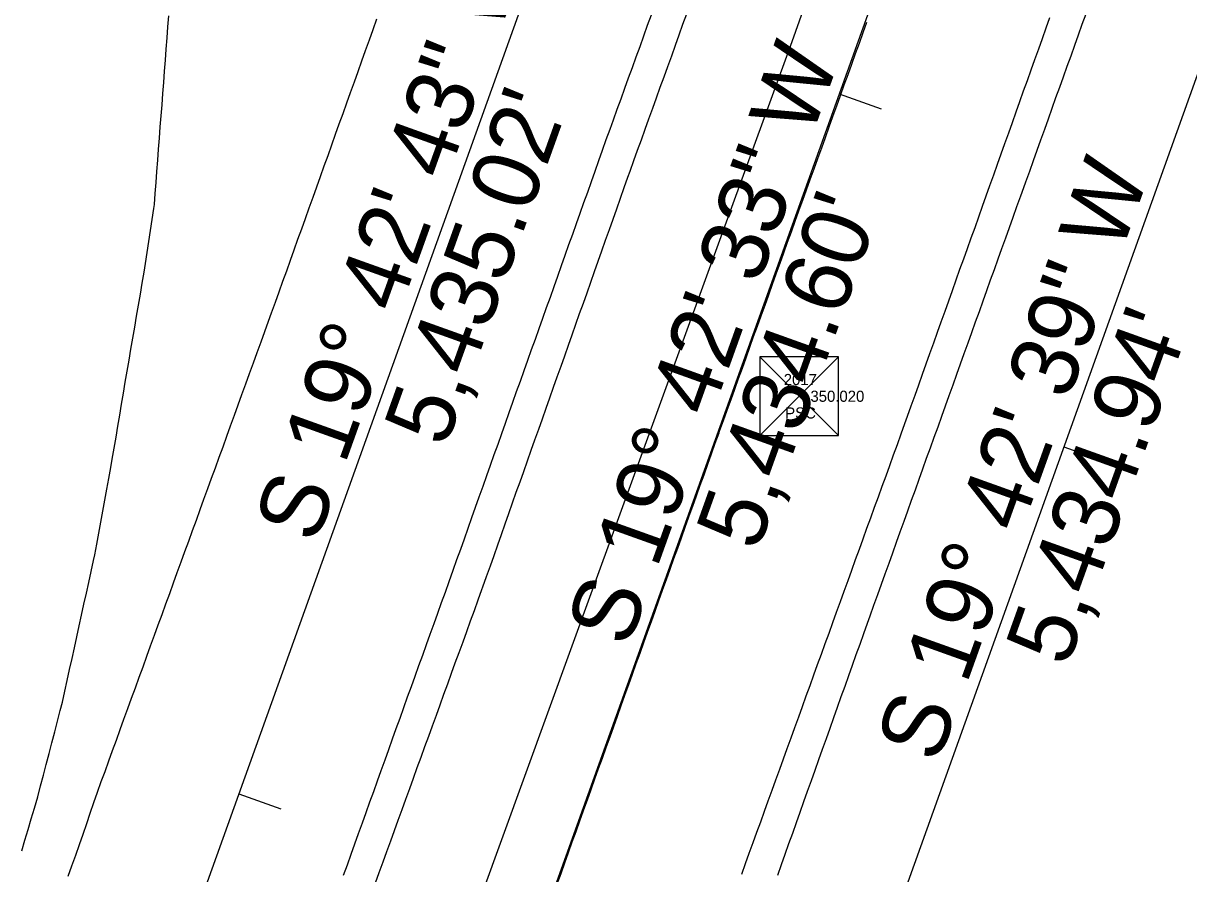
# Model space of a CAD drawing. Extents: x 1901471 to 1963503, y 756461 to 799997.
# Drawn here: x 1940925 to 1941029.5, y 780654.8 to 780731.1 of the extents above; entities that cross this region are included whole.
import ezdxf

# ---------------------------------------------------------------- set-up
doc = ezdxf.new("R2010")
doc.units = 0
for name, color, linetype in [('RD_EX_Fence_Other', 7, 'Continuous'), ('RD_EX_H2O', 7, 'Continuous'), ('RD_EX_Road', 7, 'Continuous'), ('RD_EX_Road_txCode', 7, 'Continuous'), ('RD_HC_Cl', 7, 'Continuous'), ('RD_HC_Data', 7, 'Continuous'), ('RD_HC_Data_Tic', 7, 'Continuous'), ('RD_HC_Survey', 7, 'Continuous'), ('RD_HC_txCode', 7, 'Continuous'), ('RD_SMD_Locator', 7, 'Continuous')]:
    doc.layers.add(name, color=color, linetype=linetype)

msp = doc.modelspace()

# ---------------------------------------------------------------- linework, layer by layer
at = {"layer": 'RD_EX_Fence_Other'}
msp.add_lwpolyline([(1941119.95, 781082.21), (1941101.45, 781029.76), (1941079.78, 780969.79), (1941064.01, 780926.33), (1941050.62, 780889.8), (1941031.96, 780837.1), (1941011.64, 780779.47), (1940993.9, 780729.41), (1940976.11, 780680.54), (1940959.84, 780635.74)], dxfattribs=at)
at = {"layer": 'RD_EX_H2O'}
msp.add_lwpolyline([(1940972.86, 780653.85), (1940973.2, 780654.79), (1940973.54, 780655.73), (1940973.87, 780656.67), (1940974.21, 780657.61), (1940974.55, 780658.55), (1940974.89, 780659.5), (1940975.22, 780660.44), (1940975.56, 780661.38), (1940975.9, 780662.32), (1940976.24, 780663.26), (1940976.57, 780664.2), (1940976.91, 780665.14), (1940977.25, 780666.09), (1940977.59, 780667.03), (1940977.92, 780667.97), (1940978.26, 780668.91), (1940978.6, 780669.85), (1940978.93, 780670.79), (1940979.27, 780671.73), (1940979.61, 780672.67), (1940979.95, 780673.62), (1940980.28, 780674.56), (1940980.62, 780675.5), (1940980.96, 780676.44), (1940981.3, 780677.38), (1940981.63, 780678.32), (1940981.97, 780679.26), (1940982.31, 780680.21), (1940982.65, 780681.15), (1940982.98, 780682.09), (1940983.32, 780683.03), (1940983.66, 780683.97), (1940984, 780684.91), (1940984.33, 780685.85), (1940984.67, 780686.79), (1940985.01, 780687.74), (1940985.35, 780688.68), (1940985.68, 780689.62), (1940986.02, 780690.56), (1940986.36, 780691.5), (1940986.69, 780692.44), (1940987.03, 780693.38), (1940987.37, 780694.33), (1940987.42, 780694.48), (1940987.76, 780695.42), (1940988.1, 780696.36), (1940988.44, 780697.3), (1940988.78, 780698.24), (1940989.12, 780699.18), (1940989.46, 780700.12), (1940989.79, 780701.06), (1940990.13, 780702.01), (1940990.47, 780702.95), (1940990.81, 780703.89), (1940991.15, 780704.83), (1940991.49, 780705.77), (1940991.83, 780706.71), (1940992.16, 780707.65), (1940992.5, 780708.59), (1940992.84, 780709.53), (1940993.18, 780710.47), (1940993.52, 780711.41), (1940993.86, 780712.36), (1940994.2, 780713.3), (1940994.53, 780714.24), (1940994.87, 780715.18), (1940995.21, 780716.12), (1940995.55, 780717.06), (1940995.89, 780718), (1940996.23, 780718.94), (1940996.57, 780719.88), (1940996.91, 780720.82), (1940997.24, 780721.76), (1940997.58, 780722.71), (1940997.92, 780723.65), (1940998.26, 780724.59), (1940998.6, 780725.53), (1940998.94, 780726.47), (1940999.28, 780727.41), (1940999.61, 780728.35), (1940999.95, 780729.29), (1941000.29, 780730.23), (1941000.63, 780731.17)], dxfattribs=at)
at = {"layer": 'RD_EX_Road'}
for points in [[(1940924.84, 780656.82), (1940925.12, 780657.78), (1940925.41, 780658.73), (1940925.7, 780659.69), (1940925.98, 780660.65), (1940926.29, 780661.67), (1940926.54, 780662.64), (1940926.79, 780663.6), (1940927.04, 780664.57), (1940927.29, 780665.54), (1940927.54, 780666.51), (1940927.8, 780667.48), (1940928.05, 780668.44), (1940928.3, 780669.41), (1940928.49, 780670.16), (1940928.71, 780671.13), (1940928.92, 780672.11), (1940929.14, 780673.09), (1940929.35, 780674.07), (1940929.56, 780675.04), (1940929.78, 780676.02), (1940929.99, 780677), (1940930.21, 780677.97), (1940930.42, 780678.95), (1940930.64, 780679.93), (1940930.85, 780680.9), (1940931.07, 780681.88), (1940931.28, 780682.86), (1940931.39, 780683.36), (1940931.57, 780684.34), (1940931.75, 780685.32), (1940931.93, 780686.3), (1940932.11, 780687.29), (1940932.29, 780688.27), (1940932.46, 780689.25), (1940932.64, 780690.23), (1940932.82, 780691.21), (1940932.96, 780691.96), (1940933.13, 780692.95), (1940933.13, 780692.95), (1940933.3, 780693.94), (1940933.46, 780694.92), (1940933.63, 780695.91), (1940933.8, 780696.89), (1940933.97, 780697.88), (1940934.13, 780698.87), (1940934.3, 780699.85), (1940934.47, 780700.84), (1940934.64, 780701.82), (1940934.81, 780702.81), (1940934.97, 780703.79), (1940935.14, 780704.78), (1940935.31, 780705.77), (1940935.48, 780706.75), (1940935.64, 780707.74), (1940935.81, 780708.72), (1940935.95, 780709.51), (1940936.1, 780710.5), (1940936.25, 780711.49), (1940936.4, 780712.48), (1940936.55, 780713.47), (1940936.69, 780714.46), (1940936.75, 780714.79), (1940936.82, 780715.79), (1940936.9, 780716.78), (1940936.97, 780717.78), (1940937.05, 780718.78), (1940937.12, 780719.78), (1940937.2, 780720.77), (1940937.27, 780721.77), (1940937.35, 780722.77), (1940937.42, 780723.76), (1940937.5, 780724.76), (1940937.57, 780725.76), (1940937.65, 780726.76), (1940937.72, 780727.75), (1940937.8, 780728.75), (1940937.87, 780729.75), (1940937.95, 780730.74), (1940938.02, 780731.74)], [(1940956.66, 780731.42), (1940956.33, 780730.48), (1940955.99, 780729.54), (1940955.65, 780728.6), (1940955.31, 780727.66), (1940954.98, 780726.71), (1940954.64, 780725.77), (1940954.3, 780724.83), (1940953.96, 780723.89), (1940953.63, 780722.95), (1940953.29, 780722.01), (1940952.95, 780721.07), (1940952.62, 780720.12), (1940952.28, 780719.18), (1940951.94, 780718.24), (1940951.6, 780717.3), (1940951.27, 780716.36), (1940950.93, 780715.42), (1940950.59, 780714.48), (1940950.25, 780713.53), (1940949.92, 780712.59), (1940949.58, 780711.65), (1940949.24, 780710.71), (1940948.91, 780709.77), (1940948.57, 780708.83), (1940948.23, 780707.89), (1940947.89, 780706.95), (1940947.56, 780706), (1940947.22, 780705.06), (1940946.95, 780704.32), (1940946.61, 780703.38), (1940946.61, 780703.38), (1940946.27, 780702.44), (1940945.93, 780701.5), (1940945.59, 780700.56), (1940945.25, 780699.62), (1940944.91, 780698.68), (1940944.56, 780697.74), (1940944.22, 780696.8), (1940943.88, 780695.86), (1940943.54, 780694.92), (1940943.2, 780693.98), (1940942.86, 780693.04), (1940942.52, 780692.1), (1940942.18, 780691.16), (1940941.83, 780690.22), (1940941.49, 780689.28), (1940941.15, 780688.34), (1940940.81, 780687.4), (1940940.47, 780686.46), (1940940.13, 780685.52), (1940939.79, 780684.58), (1940939.45, 780683.64), (1940939.1, 780682.7), (1940938.76, 780681.76), (1940938.42, 780680.82), (1940938.08, 780679.88), (1940937.74, 780678.94), (1940937.4, 780678), (1940937.06, 780677.06), (1940936.71, 780676.12), (1940936.37, 780675.18), (1940936.03, 780674.24), (1940935.69, 780673.3), (1940935.35, 780672.36), (1940935.01, 780671.42), (1940934.67, 780670.48), (1940934.33, 780669.54), (1940933.98, 780668.6), (1940933.64, 780667.66), (1940933.64, 780667.66), (1940933.3, 780666.72), (1940932.96, 780665.79), (1940932.62, 780664.85), (1940932.28, 780663.91), (1940931.95, 780663), (1940931.62, 780662.06), (1940931.29, 780661.12), (1940930.96, 780660.17), (1940930.64, 780659.23), (1940930.31, 780658.28), (1940929.98, 780657.34), (1940929.65, 780656.39), (1940929.32, 780655.45), (1940928.99, 780654.51)], [(1940981.27, 780731.79), (1940980.93, 780730.85), (1940980.59, 780729.91), (1940980.25, 780728.96), (1940979.91, 780728.02), (1940979.57, 780727.08), (1940979.23, 780726.14), (1940978.89, 780725.2), (1940978.55, 780724.26), (1940978.21, 780723.32), (1940977.87, 780722.38), (1940977.57, 780721.54), (1940977.23, 780720.6), (1940976.9, 780719.66), (1940976.56, 780718.71), (1940976.23, 780717.77), (1940975.89, 780716.83), (1940975.56, 780715.89), (1940975.22, 780714.94), (1940974.89, 780714), (1940974.55, 780713.06), (1940974.22, 780712.12), (1940973.88, 780711.18), (1940973.55, 780710.23), (1940973.21, 780709.29), (1940972.88, 780708.35), (1940972.54, 780707.41), (1940972.21, 780706.47), (1940971.87, 780705.52), (1940971.54, 780704.58), (1940971.2, 780703.64), (1940970.87, 780702.7), (1940970.53, 780701.75), (1940970.2, 780700.81), (1940969.86, 780699.87), (1940969.53, 780698.93), (1940969.19, 780697.99), (1940968.86, 780697.04), (1940968.52, 780696.1), (1940968.19, 780695.16), (1940967.85, 780694.22), (1940967.52, 780693.27), (1940967.18, 780692.33), (1940966.85, 780691.39), (1940966.51, 780690.45), (1940966.18, 780689.51), (1940965.84, 780688.56), (1940965.51, 780687.62), (1940965.17, 780686.68), (1940964.84, 780685.74), (1940964.5, 780684.79), (1940964.17, 780683.85), (1940963.83, 780682.91), (1940963.5, 780681.97), (1940963.13, 780680.94), (1940962.8, 780680), (1940962.46, 780679.06), (1940962.12, 780678.11), (1940961.78, 780677.17), (1940961.44, 780676.23), (1940961.1, 780675.29), (1940960.77, 780674.35), (1940960.43, 780673.41), (1940960.09, 780672.47), (1940959.75, 780671.53), (1940959.41, 780670.59), (1940959.08, 780669.64), (1940958.74, 780668.7), (1940958.4, 780667.76), (1940958.06, 780666.82), (1940957.72, 780665.88), (1940957.39, 780664.94), (1940957.05, 780664), (1940956.71, 780663.06), (1940956.37, 780662.12), (1940956.03, 780661.17), (1940955.7, 780660.23), (1940955.36, 780659.29), (1940955.02, 780658.35), (1940954.68, 780657.41), (1940954.34, 780656.47), (1940954.01, 780655.53), (1940953.67, 780654.59)], [(1940984.44, 780731.88), (1940984.1, 780730.94), (1940983.76, 780730), (1940983.42, 780729.06), (1940983.09, 780728.11), (1940982.75, 780727.17), (1940982.41, 780726.23), (1940982.07, 780725.29), (1940981.73, 780724.35), (1940981.39, 780723.41), (1940981.05, 780722.47), (1940980.72, 780721.53), (1940980.38, 780720.59), (1940980.04, 780719.65), (1940979.7, 780718.71), (1940979.36, 780717.76), (1940979.17, 780717.23), (1940978.84, 780716.29), (1940978.5, 780715.35), (1940978.17, 780714.4), (1940977.84, 780713.46), (1940977.5, 780712.52), (1940977.17, 780711.57), (1940976.84, 780710.63), (1940976.5, 780709.69), (1940976.17, 780708.75), (1940975.83, 780707.8), (1940975.5, 780706.86), (1940975.17, 780705.92), (1940974.83, 780704.98), (1940974.5, 780704.03), (1940974.17, 780703.09), (1940973.83, 780702.15), (1940973.5, 780701.2), (1940973.17, 780700.26), (1940972.83, 780699.32), (1940972.5, 780698.38), (1940972.17, 780697.43), (1940971.83, 780696.49), (1940971.5, 780695.55), (1940971.17, 780694.61), (1940970.83, 780693.66), (1940970.5, 780692.72), (1940970.16, 780691.78), (1940969.83, 780690.83), (1940969.5, 780689.89), (1940969.16, 780688.95), (1940968.83, 780688.01), (1940968.5, 780687.06), (1940968.16, 780686.12), (1940967.83, 780685.18), (1940967.5, 780684.24), (1940967.16, 780683.29), (1940966.83, 780682.35), (1940966.5, 780681.41), (1940966.16, 780680.46), (1940966.08, 780680.23), (1940965.74, 780679.29), (1940965.4, 780678.35), (1940965.06, 780677.41), (1940964.72, 780676.47), (1940964.38, 780675.53), (1940964.03, 780674.59), (1940963.69, 780673.65), (1940963.35, 780672.71), (1940963.01, 780671.77), (1940962.67, 780670.83), (1940962.33, 780669.89), (1940961.99, 780668.95), (1940961.65, 780668.01), (1940961.31, 780667.07), (1940960.97, 780666.13), (1940960.62, 780665.19), (1940960.28, 780664.25), (1940959.94, 780663.31), (1940959.6, 780662.37), (1940959.26, 780661.43), (1940958.92, 780660.49), (1940958.58, 780659.55), (1940958.24, 780658.61), (1940957.9, 780657.67), (1940957.56, 780656.73), (1940957.21, 780655.79), (1940956.87, 780654.85), (1940956.53, 780653.91)], [(1941017, 780731.56), (1941016.67, 780730.62), (1941016.33, 780729.68), (1941016, 780728.74), (1941015.66, 780727.79), (1941015.32, 780726.85), (1941014.99, 780725.91), (1941014.65, 780724.97), (1941014.32, 780724.03), (1941013.98, 780723.08), (1941013.64, 780722.14), (1941013.31, 780721.2), (1941012.97, 780720.26), (1941012.64, 780719.32), (1941012.3, 780718.38), (1941011.97, 780717.43), (1941011.63, 780716.49), (1941011.29, 780715.55), (1941010.96, 780714.61), (1941010.62, 780713.67), (1941010.29, 780712.72), (1941009.95, 780711.78), (1941009.61, 780710.84), (1941009.28, 780709.9), (1941008.94, 780708.96), (1941008.61, 780708.02), (1941008.27, 780707.07), (1941007.93, 780706.13), (1941007.6, 780705.19), (1941007.26, 780704.25), (1941006.93, 780703.31), (1941006.59, 780702.36), (1941006.25, 780701.42), (1941005.92, 780700.48), (1941005.58, 780699.54), (1941005.25, 780698.6), (1941004.91, 780697.66), (1941004.57, 780696.71), (1941004.24, 780695.77), (1941004.01, 780695.13), (1941003.67, 780694.19), (1941003.33, 780693.25), (1941002.99, 780692.31), (1941002.65, 780691.37), (1941002.31, 780690.43), (1941001.97, 780689.49), (1941001.63, 780688.55), (1941001.29, 780687.61), (1941000.95, 780686.67), (1941000.6, 780685.73), (1941000.26, 780684.79), (1940999.92, 780683.85), (1940999.58, 780682.91), (1940999.24, 780681.97), (1940998.9, 780681.03), (1940998.56, 780680.09), (1940998.22, 780679.15), (1940997.88, 780678.21), (1940997.54, 780677.26), (1940997.2, 780676.32), (1940996.86, 780675.38), (1940996.52, 780674.44), (1940996.18, 780673.5), (1940995.84, 780672.56), (1940995.5, 780671.62), (1940995.16, 780670.68), (1940994.82, 780669.74), (1940994.48, 780668.8), (1940994.14, 780667.86), (1940993.8, 780666.92), (1940993.46, 780665.98), (1940993.12, 780665.04), (1940992.78, 780664.1), (1940992.43, 780663.16), (1940992.09, 780662.22), (1940991.75, 780661.28), (1940991.41, 780660.34), (1940991.07, 780659.4), (1940990.73, 780658.46), (1940990.39, 780657.52), (1940990.05, 780656.58), (1940989.71, 780655.64), (1940989.37, 780654.7)], [(1941020.25, 780731.89), (1941019.91, 780730.94), (1941019.58, 780730), (1941019.24, 780729.06), (1941018.9, 780728.12), (1941018.56, 780727.18), (1941018.23, 780726.24), (1941017.89, 780725.3), (1941017.55, 780724.36), (1941017.21, 780723.41), (1941016.88, 780722.47), (1941016.54, 780721.53), (1941016.2, 780720.59), (1941015.86, 780719.65), (1941015.53, 780718.71), (1941015.19, 780717.77), (1941014.85, 780716.82), (1941014.51, 780715.88), (1941014.39, 780715.54), (1941014.05, 780714.6), (1941013.72, 780713.65), (1941013.38, 780712.71), (1941013.04, 780711.77), (1941012.7, 780710.83), (1941012.37, 780709.89), (1941012.03, 780708.95), (1941011.69, 780708.01), (1941011.35, 780707.07), (1941011.02, 780706.12), (1941010.68, 780705.18), (1941010.34, 780704.24), (1941010, 780703.3), (1941009.67, 780702.36), (1941009.33, 780701.42), (1941008.99, 780700.48), (1941008.65, 780699.54), (1941008.32, 780698.59), (1941007.98, 780697.65), (1941007.64, 780696.71), (1941007.3, 780695.77), (1941006.97, 780694.83), (1941006.63, 780693.89), (1941006.29, 780692.95), (1941005.95, 780692), (1941005.62, 780691.06), (1941005.28, 780690.12), (1941004.94, 780689.18), (1941004.6, 780688.24), (1941004.27, 780687.3), (1941003.93, 780686.36), (1941003.59, 780685.42), (1941003.25, 780684.47), (1941002.92, 780683.53), (1941002.58, 780682.59), (1941002.24, 780681.65), (1941001.9, 780680.71), (1941001.57, 780679.77), (1941001.23, 780678.83), (1941000.89, 780677.88), (1941000.65, 780677.22), (1941000.31, 780676.27), (1940999.98, 780675.33), (1940999.64, 780674.39), (1940999.31, 780673.45), (1940998.97, 780672.51), (1940998.64, 780671.57), (1940998.3, 780670.62), (1940997.97, 780669.68), (1940997.63, 780668.74), (1940997.29, 780667.8), (1940996.96, 780666.86), (1940996.62, 780665.91), (1940996.29, 780664.97), (1940995.95, 780664.03), (1940995.62, 780663.09), (1940995.28, 780662.15), (1940994.94, 780661.2), (1940994.61, 780660.26), (1940994.27, 780659.32), (1940993.94, 780658.38), (1940993.6, 780657.44), (1940993.27, 780656.49), (1940992.93, 780655.55), (1940992.6, 780654.61)]]:
    msp.add_lwpolyline(points, dxfattribs=at)
at = {"layer": 'RD_HC_Cl'}
for p, q in [((1941878.42, 783269.07), (1940045.23, 778152.54)), ((1941906.2, 783259.59), (1940073.41, 778143.37)), ((1941934.1, 783249.34), (1940101.04, 778132.85))]:
    msp.add_line(p, q, dxfattribs=at)
at = {"layer": 'RD_HC_Data_Tic'}
for p, q in [((1940998.13, 780724.73), (1941001.9, 780723.38)), ((1941018.27, 780693.06), (1941022.04, 780691.71)), ((1940944.32, 780661.94), (1940948.08, 780660.59))]:
    msp.add_line(p, q, dxfattribs=at)
at = {"layer": 'RD_HC_Survey'}
for p, q in [((1940991.02, 780701.14), (1940998.09, 780694.07)), ((1940998.09, 780701.14), (1940991.02, 780694.07)), ((1940998.09, 780701.14), (1940991.02, 780701.14)), ((1940991.02, 780701.14), (1940994.56, 780697.6)), ((1940994.56, 780697.6), (1940998.09, 780701.14)), ((1940994.56, 780697.6), (1940991.02, 780694.07)), ((1940998.09, 780694.07), (1940994.56, 780697.6)), ((1940991.02, 780694.07), (1940998.09, 780694.07))]:
    msp.add_line(p, q, dxfattribs=at)
msp.add_lwpolyline([(1940998.09, 780701.14), (1940991.02, 780701.14), (1940991.02, 780694.07), (1940998.09, 780694.07)], close=True, dxfattribs=at)
at = {"layer": 'RD_SMD_Locator'}
msp.add_circle((1940994.56, 780697.6), 0.001, dxfattribs=at)

# ---------------------------------------------------------------- texts
at = {"layer": 'RD_EX_Road_txCode'}
msp.add_text('350.020', height=1, dxfattribs=at).set_placement((1940995.56, 780697.1))
at = {"layer": 'RD_HC_Data'}
for s, rotation, p in [('S 19%%d 42\' 43" W', 70.288, (1940951.24, 780684.23)), ('S 19%%d 42\' 33" W', 70.2909, (1940979.22, 780674.91)), ("5,435.02'", 70.288, (1940962.84, 780692.88)), ('S 19%%d 42\' 39" W', 70.2892, (1941006.99, 780664.52)), ("5,434.60'", 70.2909, (1940990.82, 780683.56)), ("5,434.94'", 70.2892, (1941018.58, 780673.17))]:
    msp.add_text(s, height=6, rotation=rotation, dxfattribs=at).set_placement(p)
at = {"layer": 'RD_HC_txCode'}
for s, p in [('2017', (1940993.17, 780698.6)), ('PSC', (1940993.3, 780695.6))]:
    msp.add_text(s, height=1, dxfattribs=at).set_placement(p)

doc.saveas('drawing.dxf')
